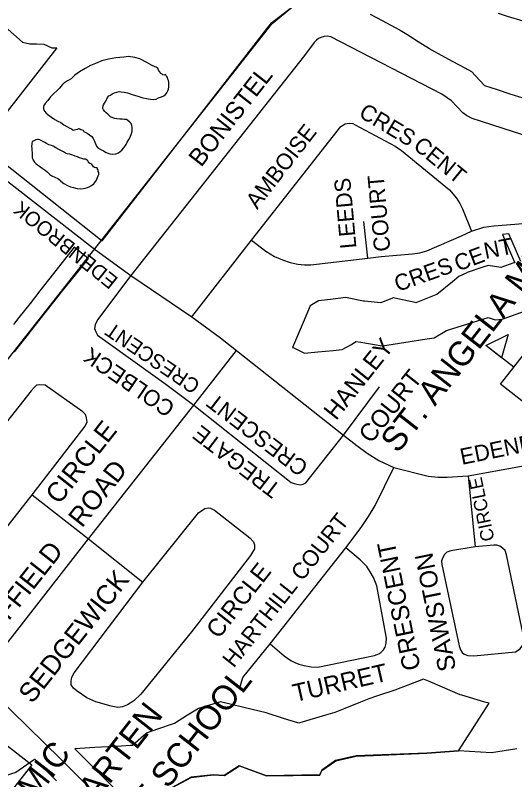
# Model space of a CAD drawing. Extents: x 586326 to 623965, y 4819854 to 4857850.
# Drawn here: x 595318 to 595828, y 4838360 to 4839140 of the extents above; entities that cross this region are included whole.
import ezdxf

# ---------------------------------------------------------------- set-up
doc = ezdxf.new("R2010")
doc.units = 0
for name, color, linetype in [('Cemeteries', 7, 'Continuous'), ('Lots_Concessions', 7, 'Continuous'), ('Major Rds and Hwys', 7, 'Continuous'), ('Minor Rd Lbls', 7, 'Continuous'), ('Minor Rds', 7, 'Continuous'), ('Park Outlines', 7, 'Continuous'), ('Proposed Secondary Rds', 7, 'Continuous'), ('School Syms_Lbls', 7, 'Continuous'), ('Secondary Rds Lbls', 7, 'Continuous'), ('SWM Ponds', 7, 'Continuous')]:
    doc.layers.add(name, color=color, linetype=linetype)

msp = doc.modelspace()

# ---------------------------------------------------------------- linework, layer by layer
at = {"layer": 'Cemeteries'}
for p, q in [((595830.48, 4838391.76), (595804.69, 4838387.65)), ((595666.55, 4838384.34), (595645.56, 4838379.58)), ((595684, 4838385.1), (595666.55, 4838384.34)), ((595738.56, 4838387.31), (595684, 4838385.1)), ((595770.99, 4838389.58), (595738.56, 4838387.31)), ((595804.69, 4838387.65), (595770.99, 4838389.58)), ((595645.56, 4838379.58), (595631.45, 4838369.78)), ((595547.22, 4838374.2), (595531.9, 4838364.57)), ((595575.09, 4838364.11), (595547.22, 4838374.2)), ((595631.45, 4838369.78), (595629.23, 4838364.94)), ((595497.95, 4838362.56), (595463.04, 4838343.52)), ((595629.23, 4838364.94), (595575.09, 4838364.11))]:
    msp.add_line(p, q, dxfattribs=at)
msp.add_lwpolyline([(595531.9, 4838364.57), (595520.36, 4838365.08), (595497.95, 4838362.56)], dxfattribs=at)
at = {"layer": 'Lots_Concessions'}
for p, q in [((595580.61, 4839132.02), (595613.82, 4839159.15)), ((595165.46, 4838604.55), (595580.61, 4839132.02))]:
    msp.add_line(p, q, dxfattribs=at)
at = {"layer": 'Major Rds and Hwys'}
msp.add_lwpolyline([(595510.09, 4838236.25), (595364.54, 4838381.38), (595281.37, 4838462.67)], dxfattribs=at)
at = {"layer": 'Minor Rds'}
for points in [[(595867.28, 4839008.39), (595784.91, 4839034.89), (595779.18, 4839037.89), (595775.52, 4839040.64), (595763.72, 4839052.82), (595759.47, 4839056.14), (595753.99, 4839059.63), (595640.57, 4839118.39), (595637.08, 4839118.94), (595633.91, 4839118.65), (595630.62, 4839117.64), (595627.99, 4839116.49), (595625.99, 4839114.91), (595623.76, 4839112.55), (595613.63, 4839099.1), (595436.36, 4838874.85)], [(595559.68, 4838910.72), (595650.77, 4839026.73), (595655.18, 4839029.45), (595659.34, 4839030.21), (595662.97, 4839029.78), (595665.67, 4839028.45), (595706.26, 4839006.74), (595712.74, 4839002.13), (595761.84, 4838962.11), (595769.1, 4838953.56), (595772.49, 4838948.29), (595775.01, 4838942.72), (595784.37, 4838920.07)], [(595678.3, 4838892.32), (595674.47, 4838929.96)], [(595784.37, 4838920.07), (595796.83, 4838923.91), (595807.12, 4838925.55), (595845.47, 4838928.53)], [(595678.3, 4838892.32), (595691.91, 4838893.94), (595724.02, 4838896.66), (595731.41, 4838897.95), (595738.52, 4838900.04), (595774.16, 4838915.17), (595784.37, 4838920.07)], [(595498.77, 4838832.46), (595559.68, 4838910.72)], [(595559.68, 4838910.72), (595574.32, 4838899.4), (595583.16, 4838894.09), (595591.22, 4838890.53), (595599.03, 4838887.84), (595606.91, 4838886.25), (595613.67, 4838885.42), (595620.3, 4838885.59), (595678.3, 4838892.32)], [(595436.36, 4838874.85), (595402.39, 4838829.33), (595400.18, 4838824.46), (595399.49, 4838820.66), (595400.57, 4838817.08), (595402.52, 4838813.74), (595472.12, 4838763.92), (595500.87, 4838742.36)], [(595335.77, 4838650.76), (595389.87, 4838720.8), (595391.86, 4838725.39), (595391.26, 4838729.29), (595390.07, 4838732.73), (595387.39, 4838735.72), (595348.87, 4838762.86), (595343.45, 4838763.22), (595340.14, 4838762.75), (595337.89, 4838760.49), (595334.73, 4838757.03), (595226.19, 4838619.56), (595223.77, 4838615.29), (595223.35, 4838612.42), (595223.75, 4838609.15), (595225.27, 4838606.13), (595258.68, 4838572.73), (595262.19, 4838570.22), (595265.63, 4838569.36)], [(595653.73, 4838711.86), (595690.51, 4838761.14)], [(595500.87, 4838742.36), (595600.32, 4838663.61), (595603.13, 4838662.42), (595606, 4838661.71), (595609.76, 4838661.18), (595612.28, 4838661.82), (595615.2, 4838663.1), (595653.73, 4838711.86)], [(595655.88, 4838596.67), (595671.63, 4838617.67), (595679.21, 4838628.84), (595685.98, 4838640), (595704.93, 4838678.59)], [(595781.02, 4838670.21), (595788.18, 4838597.93)], [(595265.63, 4838569.36), (595268.43, 4838569.45), (595271.36, 4838570.58), (595274.06, 4838572.57), (595335.77, 4838650.76)], [(595335.77, 4838650.76), (595335.78, 4838650.75), (595393.14, 4838606.12)], [(595448.65, 4838561.56), (595505.63, 4838632.49), (595512.02, 4838636.88), (595515.73, 4838637.67), (595517.96, 4838637.24), (595521.84, 4838635.22), (595558.1, 4838606.9), (595561.71, 4838602.75), (595562.63, 4838599.8), (595562.76, 4838595.61), (595558.63, 4838588.98), (595505.42, 4838520.32)], [(595393.14, 4838606.12), (595448.65, 4838561.56)], [(595578.72, 4838498.75), (595593.01, 4838486.61), (595599.82, 4838481.78), (595604.01, 4838479.64), (595608.14, 4838478.05), (595613.35, 4838476.59), (595620.62, 4838475.47), (595627.28, 4838475.05), (595685.32, 4838486.79), (595689.67, 4838488.61), (595691.78, 4838490.06), (595694.39, 4838492.57), (595696.14, 4838495.44), (595697.2, 4838499.5), (595697.48, 4838504.65), (595687.63, 4838558.13), (595684.32, 4838566.39), (595680.87, 4838572.18), (595677.26, 4838577.77), (595670.59, 4838584.65), (595655.88, 4838596.67)], [(595578.72, 4838498.75), (595655.88, 4838596.67)], [(595788.18, 4838597.93), (595763.04, 4838593.7), (595759.25, 4838592.26), (595756.79, 4838590.11), (595754.87, 4838587.05), (595753.63, 4838583.46), (595753.93, 4838579.62), (595771.58, 4838496.89), (595772.89, 4838492.73), (595774.81, 4838489.96), (595776.96, 4838488.29), (595780.57, 4838486.88)], [(595780.57, 4838486.88), (595786.65, 4838486.51), (595829.18, 4838490.55), (595834.06, 4838493.53), (595835.69, 4838495.92), (595837.65, 4838499), (595838.24, 4838501.97), (595820.13, 4838589.77), (595818.55, 4838593.99), (595816.05, 4838596.42), (595813.17, 4838598.35), (595810.04, 4838599.38), (595806.95, 4838599.44), (595788.18, 4838597.93)], [(595505.42, 4838520.32), (595498.33, 4838511.19), (595446.77, 4838447.32), (595439.42, 4838440.51), (595432.95, 4838436.61), (595427.88, 4838434.42), (595423.22, 4838433.95), (595416.24, 4838435.01), (595400.59, 4838439.58), (595391.48, 4838443.77), (595381.69, 4838450.61), (595377.92, 4838453.71), (595375.7, 4838456.88), (595375.6, 4838460.74), (595376.21, 4838464.66), (595378.67, 4838469.25), (595448.65, 4838561.56)], [(595547.32, 4838452.86), (595550.9, 4838464.6), (595578.72, 4838498.75)]]:
    msp.add_lwpolyline(points, dxfattribs=at)
at = {"layer": 'Park Outlines'}
for points in [[(595308.08, 4839128.47), (595325.93, 4839112.66), (595333.29, 4839111.27), (595340.21, 4839111.13), (595347.66, 4839110.65), (595355.95, 4839107.18), (595361.05, 4839107.15), (595283.35, 4839008.09), (595407.33, 4838910.05), (595580.22, 4839132.4), (595613.96, 4839159.11)], [(595680.97, 4839141.39), (595693.06, 4839134.92), (595706.3, 4839127.85), (595711.51, 4839125.06), (595718.11, 4839120.91), (595729.74, 4839113.62), (595741.36, 4839106.33), (595743.39, 4839105.05), (595753.32, 4839099.65), (595765.35, 4839093.1), (595777.38, 4839086.56), (595784.26, 4839082.82), (595788.48, 4839078.3), (595797.46, 4839068.66), (595810.56, 4839064.39), (595823.59, 4839060.16), (595836.61, 4839055.92)], [(595837.08, 4839134.22), (595821.18, 4839139.07), (595811.76, 4839141.95)], [(595834.59, 4838888.87), (595822.36, 4838917.11), (595816.03, 4838916.61), (595828.56, 4838887.71), (595827.61, 4838887.52), (595814.37, 4838882.99), (595801.26, 4838884.89), (595795.81, 4838883.04), (595779.92, 4838877.66), (595779.61, 4838877.51), (595771.41, 4838873.58), (595764.94, 4838868.4), (595748.75, 4838855.43), (595748, 4838855.12), (595727.55, 4838846.94), (595726.78, 4838847.1), (595709.03, 4838850.86), (595704.77, 4838851.76), (595692.27, 4838847.08), (595691.6, 4838846.83), (595674.95, 4838848.51), (595674.03, 4838848.6), (595657.42, 4838852.01), (595656.04, 4838852.29), (595640.44, 4838850.33), (595628.15, 4838848.78), (595619.56, 4838843.63), (595612.43, 4838826.68), (595601.4, 4838801.38), (595602.07, 4838801.06), (595612.48, 4838796.04), (595613.88, 4838795.37), (595627.33, 4838796.71), (595642.89, 4838798.26), (595652.23, 4838799.19), (595661.84, 4838804.12), (595666.15, 4838807.45), (595671.16, 4838806.62), (595693.15, 4838802.93), (595693.3, 4838802.96), (595721.78, 4838807.46), (595734.15, 4838809.41), (595746.26, 4838811.03), (595758.63, 4838818.41), (595801.18, 4838831.91), (595808.51, 4838829.48), (595815.75, 4838829.99), (595868.95, 4838849.29)], [(595317.56, 4838796.94), (595333.2, 4838816.61), (595333.74, 4838817.28), (595343.94, 4838830.11), (595365.48, 4838857.19), (595374.19, 4838868.14), (595382.9, 4838879.1), (595393.14, 4838891.97), (595392.9, 4838892.15), (595378.51, 4838903.54), (595362.46, 4838883.09), (595361.23, 4838881.54), (595343.67, 4838859.17), (595333.51, 4838846.23), (595327.86, 4838839.03), (595322.21, 4838831.84), (595316.56, 4838824.64)], [(595463.07, 4838343.51), (595498, 4838362.54), (595520.41, 4838365.05), (595531.95, 4838364.52), (595547.27, 4838374.15), (595575.14, 4838364.05), (595629.28, 4838364.86), (595631.51, 4838369.69), (595645.62, 4838379.48), (595666.62, 4838384.24), (595684.06, 4838384.98), (595738.63, 4838387.17), (595771.04, 4838389.43), (595802.41, 4838438.19), (595802.22, 4838438.13), (595797.91, 4838439.41), (595774.28, 4838446.41), (595772.85, 4838446.84), (595742.11, 4838459.94), (595735.38, 4838462.81), (595707.71, 4838452.19), (595706.97, 4838451.9), (595687.26, 4838445.25), (595679.54, 4838442.65), (595671.09, 4838439.29), (595655.02, 4838432.9), (595644.7, 4838428.79), (595635.27, 4838426.02), (595609.14, 4838418.32), (595607.97, 4838417.98), (595592.45, 4838422.76), (595574.47, 4838428.31), (595560.34, 4838431.75), (595529.25, 4838439.32), (595528.09, 4838439.6), (595505.57, 4838432.91), (595505.39, 4838432.85), (595504.4, 4838432.23), (595494.28, 4838425.87), (595480.91, 4838417.48), (595479.67, 4838417.06), (595463.58, 4838411.67), (595452.98, 4838408.12), (595449.4, 4838405), (595438.11, 4838395.19), (595435.95, 4838395.06), (595426.77, 4838394.49), (595399.81, 4838392.83), (595379.34, 4838391.56), (595432.46, 4838338.66)], [(595360.58, 4838359.05), (595338.51, 4838381.02), (595338.26, 4838380.84), (595319.17, 4838367.32), (595296.81, 4838360.57), (595288.95, 4838356.52)]]:
    msp.add_lwpolyline(points, dxfattribs=at)
at = {"layer": 'Proposed Secondary Rds'}
for points in [[(595296.48, 4838981.39), (595400.33, 4838901.01), (595436.36, 4838874.85)], [(595436.36, 4838874.85), (595498.77, 4838832.46)], [(595498.77, 4838832.46), (595528.03, 4838810.97), (595544.45, 4838798.14)], [(595500.87, 4838742.36), (595544.45, 4838798.14)], [(595544.45, 4838798.14), (595653.73, 4838711.86)], [(595393.14, 4838606.12), (595500.87, 4838742.36)], [(595653.73, 4838711.86), (595667.07, 4838701.21), (595677.62, 4838693.41), (595689.55, 4838685.92), (595704.93, 4838678.59)], [(595781.02, 4838670.21), (595906.51, 4838693.05)], [(595704.93, 4838678.59), (595740.2, 4838669.82), (595750.29, 4838668.92), (595759.36, 4838668.91), (595781.02, 4838670.21)], [(595281.37, 4838462.67), (595393.14, 4838606.12)]]:
    msp.add_lwpolyline(points, dxfattribs=at)
at = {"layer": 'School Syms_Lbls'}
msp.add_line((595827.4, 4838781.1), (595798.99, 4838803.29), dxfattribs=at)
for points in [[(595798.99, 4838803.29), (595821.77, 4838814.33), (595814.85, 4838790.82)], [(595813.77, 4838763.65), (595841.03, 4838798.55), (595870.64, 4838775.42), (595843.37, 4838740.52)], [(595278.33, 4838363.46), (595305.6, 4838398.36), (595335.21, 4838375.23), (595307.94, 4838340.33)]]:
    msp.add_lwpolyline(points, close=True, dxfattribs=at)
at = {"layer": 'SWM Ponds'}
for points in [[(595413.75, 4839095.45), (595406.99, 4839093.63), (595400.46, 4839090.96), (595395.21, 4839089.06), (595389.97, 4839086.05), (595384.03, 4839082.71), (595379.37, 4839079.02), (595375.56, 4839075.56), (595371.73, 4839073.22), (595369.7, 4839071.97), (595368.72, 4839071.35), (595368.06, 4839070.93), (595367.6, 4839070.56), (595366.71, 4839069.71), (595365.03, 4839067.69), (595363.73, 4839066.04), (595361.17, 4839063.6), (595357.41, 4839060.21), (595354.49, 4839057.05), (595351.64, 4839053.4), (595349.04, 4839050.21), (595347.72, 4839048.24), (595347.14, 4839046.92), (595347.39, 4839044.84), (595348.17, 4839042.56), (595349.86, 4839040.47), (595352.92, 4839037.85), (595355.38, 4839036.16), (595358.82, 4839034.03), (595362.09, 4839032.25), (595365.07, 4839030.81), (595368.02, 4839028.61), (595370.99, 4839026.73), (595374.23, 4839025.2), (595375.84, 4839024.28), (595377.56, 4839022.93), (595378.83, 4839023.27), (595380.14, 4839023.81), (595381.84, 4839024.14), (595383.72, 4839024.56), (595385.37, 4839023.83), (595387.65, 4839023.05), (595388.58, 4839021.54), (595391.77, 4839019.94), (595394.39, 4839018.33), (595396.48, 4839016.59), (595398.03, 4839014.6), (595399.15, 4839012.62), (595399.7, 4839010.63), (595400.66, 4839008.44), (595401.5, 4839006.67), (595402.74, 4839005.15), (595405.11, 4839003.63), (595408.38, 4839001.85), (595411.39, 4839000.16), (595415.06, 4838998.74), (595418.2, 4838998.51), (595421.22, 4838998.81), (595423.71, 4838999.87), (595425.48, 4839001.14), (595427.16, 4839002.72), (595429.26, 4839004.85), (595431.59, 4839008.25), (595432.83, 4839010.83), (595434.3, 4839013.57), (595435.9, 4839015.76), (595437.24, 4839019.6), (595437.65, 4839021.83), (595437.68, 4839023.58), (595437.74, 4839025.64), (595437.47, 4839027.85), (595436.9, 4839029.97), (595435.42, 4839031.34), (595433.42, 4839032.9), (595432, 4839033.79), (595429.93, 4839033.97), (595427.72, 4839034.14), (595425.09, 4839034.31), (595422.31, 4839034.59), (595419.95, 4839034.99), (595418.08, 4839035.57), (595415.7, 4839036.65), (595414.43, 4839037.86), (595412.88, 4839039.29), (595411.32, 4839040.85), (595409.79, 4839042.15), (595408.42, 4839043.67), (595407.87, 4839045.1), (595407.96, 4839046.91), (595408.45, 4839048.97), (595408.45, 4839048.97), (595409.68, 4839050.68), (595410.89, 4839052.51), (595411.86, 4839054.75), (595412.77, 4839056.48), (595414.02, 4839057.94), (595415.66, 4839058.77), (595417.51, 4839059.99), (595419.74, 4839061.14), (595422.13, 4839061.93), (595424.38, 4839062.39), (595426.63, 4839062.29), (595429.62, 4839061.85), (595432.89, 4839061.07), (595437.88, 4839059.5), (595443.46, 4839057.69), (595448.58, 4839056.14), (595452.29, 4839055.35), (595456.55, 4839054.69), (595459.83, 4839054.34), (595462.2, 4839054.82), (595464.55, 4839055.98), (595467.65, 4839057.11), (595470.09, 4839058.09), (595471.9, 4839059.56), (595473.26, 4839061.16), (595474.4, 4839063.05), (595474.82, 4839064.72), (595475.15, 4839067.13), (595475.12, 4839069.37), (595475.34, 4839072.14), (595474.91, 4839073.58), (595474.35, 4839075.13), (595474, 4839076.68), (595473.36, 4839077.85), (595472.68, 4839078.6), (595472.3, 4839079.18), (595471.89, 4839079.72), (595471.25, 4839079.55), (595470.01, 4839079.24), (595469.13, 4839079.32), (595468.83, 4839079.78), (595468.32, 4839080.06), (595467.68, 4839080.51), (595467.06, 4839080.94), (595466.39, 4839081.45), (595466.46, 4839081.8), (595466.09, 4839082.53), (595465.84, 4839083.06), (595465.27, 4839083.4), (595464.77, 4839084.39), (595464.37, 4839085.37), (595464.11, 4839086.24), (595463.41, 4839086.56), (595462.37, 4839087.21), (595461.43, 4839087.72), (595457.72, 4839089.51), (595452.67, 4839092.13), (595445.74, 4839095.77), (595440.59, 4839097.13), (595434.24, 4839098.09), (595429.43, 4839097.63), (595421.3, 4839096.88)], [(595396.24, 4838966.47), (595398.72, 4838968.36), (595399.65, 4838969.55), (595400.24, 4838970.7), (595401.23, 4838971.84), (595401.83, 4838972.99), (595402.53, 4838974.66), (595403.23, 4838976.33), (595403.71, 4838977.91), (595403.78, 4838978.97), (595403.67, 4838979.92), (595403.2, 4838980.68), (595403.03, 4838981.17), (595403.16, 4838981.72), (595403.1, 4838982.42), (595402.65, 4838982.68), (595402.3, 4838983), (595402.35, 4838983.52), (595402.34, 4838984.02), (595402.14, 4838984.54), (595401.64, 4838984.67), (595400.84, 4838984.69), (595399.39, 4838985.02), (595398.43, 4838985.47), (595397.56, 4838986.55), (595396.55, 4838987.84), (595395.49, 4838988.67), (595394.47, 4838989.17), (595393.12, 4838990.02), (595392.73, 4838991.33), (595392.11, 4838992.22), (595390.95, 4838992.92), (595390.1, 4838993.38), (595388.58, 4838993.36), (595386.51, 4838994.07), (595383.97, 4838994.95), (595381.91, 4838995.66), (595379.49, 4838996.43), (595377.32, 4838997.53), (595374.05, 4838998.37), (595371.51, 4838998.74), (595369.64, 4838999.69), (595367.68, 4839000.92), (595365.57, 4839001.97), (595362.92, 4839003.34), (595359.77, 4839004.99), (595357.19, 4839006.71), (595355.39, 4839007.5), (595352.7, 4839008.19), (595350.25, 4839009.31), (595348.51, 4839010.56), (595347.13, 4839011.24), (595344.84, 4839012.32), (595343.57, 4839013.01), (595342.31, 4839013.59), (595341.02, 4839013.49), (595339.55, 4839013.03), (595338.08, 4839012.56), (595336.7, 4839011.83), (595335.61, 4839011.07), (595335.41, 4839009.92), (595335.27, 4839009.22), (595335.22, 4839008.25), (595334.94, 4839006.86), (595335.29, 4839004.47), (595335.25, 4839002.49), (595335.61, 4838999.98), (595335.77, 4838997.35), (595335.81, 4838994.69), (595336.35, 4838993.51), (595336.81, 4838992.55), (595337.33, 4838991.54), (595338.1, 4838990.33), (595339.38, 4838989.13), (595341.02, 4838987.75), (595343.05, 4838986.36), (595345.82, 4838984.1), (595348.83, 4838982.15), (595350.95, 4838980.6), (595353.83, 4838977.84), (595355.93, 4838976.4), (595358.86, 4838975.12), (595362.05, 4838973.53), (595364.48, 4838971.8), (595365.03, 4838970.9), (595367.91, 4838968.65), (595371.92, 4838966.43), (595374.91, 4838965.1), (595377.77, 4838964.38), (595381.61, 4838963.49), (595385.18, 4838963.02), (595387.96, 4838963.36), (595389.73, 4838963.7), (595392.07, 4838964.49), (595394.01, 4838965.29)]]:
    msp.add_lwpolyline(points, close=True, dxfattribs=at)

# ---------------------------------------------------------------- texts
at = {"layer": 'Minor Rd Lbls'}
for s, height, rotation, p in [('BONISTEL    ', 18.15, 51.92421, (595508.22, 4838984.48)), ('CRES', 16.5, 329.08561, (595668.1, 4839037.28)), ('AMBOISE  ', 16.5, 52.17497, (595565.46, 4838941.52)), ('CENT', 16.5, 320.78854, (595723.71, 4839005.05)), ('COURT', 16.5, 95.11786, (595701.5, 4838899.8)), ('LEEDS', 16.5, 95.11786, (595666.84, 4838902.82)), ('NT', 16.5, 11.14495, (595798.58, 4838891.5)), ('CE', 16.5, 20.61879, (595770.5, 4838878.65)), ('CRES', 16.5, 19.6029, (595709.01, 4838857.84)), ('CRESCENT', 15, 145.72396, (595508.45, 4838765.33)), ('HANLEY', 18, 51.56237, (595646.01, 4838725.94)), ('COLBECK', 16.5, 145.72396, (595482.78, 4838742.77)), ('COURT', 18, 51.56237, (595681.72, 4838702.3)), ('CRESCENT', 16.5, 142.60059, (595618.84, 4838681.66)), ('CIRCLE', 19.8, 51.71378, (595363.22, 4838640.11)), ('TREGATE', 16.5, 142.60059, (595590.78, 4838659.58)), ('CIRCLE', 13.5, 101.63441, (595807.85, 4838604.91)), ('HARTHILL COURT', 16.5, 51.71378, (595541.57, 4838473.44)), ('CRESCENT', 18.15, 101.63441, (595732.5, 4838473.64)), ('SAWSTON', 18.15, 101.63441, (595768.74, 4838472.81)), ('CIRCLE', 18, 51.71378, (595526.09, 4838503.04)), ('SEDGEWICK', 19.8, 51.71378, (595335.72, 4838436.91)), ('TURRET', 18.15, 12.95501, (595604.03, 4838439.3))]:
    msp.add_text(s, height=height, rotation=rotation, dxfattribs=at).set_placement(p)
at = {"layer": 'School Syms_Lbls'}
for s, p in [('ST. ANGELA MERICI', (595709.19, 4838692.27)), ('AND GRADE SCHOOL', (595346.37, 4838186.1)), ('KINDERGARTEN', (595306.97, 4838216.89)), ('ACADEMIC ', (595267.56, 4838247.67))]:
    msp.add_text(s, height=25, rotation=52.00002, dxfattribs=at).set_placement(p)
at = {"layer": 'Secondary Rds Lbls'}
for s, height, rotation, p in [('EDENBROOK    HILL       DRIVE', 15, 141.33561, (595424.5, 4838871.45)), ('EDENBROOK HILL', 16.5, 11.55368, (595774.48, 4838681.39)), ('DUFFIELD    ROAD', 19.8, 51.71378, (595288.16, 4838491.69))]:
    msp.add_text(s, height=height, rotation=rotation, dxfattribs=at).set_placement(p)

doc.saveas('drawing.dxf')
